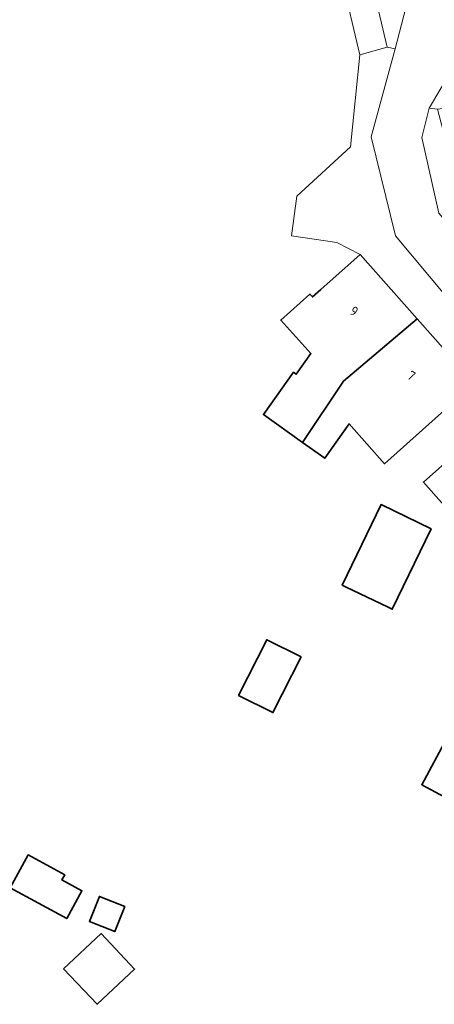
# Model space of a CAD drawing. Extents: x 184422 to 188298, y 343471 to 350189.
# Tile 408 of 513: x 186939 to 186979, y 349063 to 349157. Entities that reach past the tile are written whole.
import ezdxf
from ezdxf.enums import TextEntityAlignment as Align

# ---------------------------------------------------------------- set-up
doc = ezdxf.new("R2010")
doc.units = 0
for name, color, linetype, lineweight in [('B-WA-GR-BEPLANTING_CULTUUR_HEESTERS-GV', 252, 'Continuous', 18), ('B-WA-OG-TERREIN_ERF-GV', 252, 'Continuous', 18), ('B-WA-VH-VERHARDING_SIERBESTRATING-GV', 252, 'Continuous', 18), ('B-WA-VH-VERHARDING_STRAATBAKSTEEN-GV', 252, 'Continuous', 18), ('B-WE-OG-BEBOUWING-GV', 250, 'Continuous', 35), ('B-WE-OG-BEBOUWING-T18', 10, 'Continuous', 18)]:
    doc.layers.add(name, color=color, linetype=linetype, lineweight=lineweight)
doc.styles.add('NLCS-ISO-M500-T18', font='NLCS-ISO.ttf', dxfattribs={"height": 0.9})

msp = doc.modelspace()

# ---------------------------------------------------------------- linework, layer by layer
at = {"layer": 'B-WA-GR-BEPLANTING_CULTUUR_HEESTERS-GV', "flags": 128}
msp.add_lwpolyline([(186975.168, 349153.762), (186976.608, 349159.266), (186974.571, 349169.31), (186970.993, 349168.43), (186974.426, 349153.907)], close=True, dxfattribs=at)
msp.add_lwpolyline([(186975.168, 349153.762), (186976.608, 349159.266), (186974.571, 349169.31), (186970.993, 349168.43), (186974.426, 349153.907)], close=True, dxfattribs=at)
msp.add_lwpolyline([(186975.168, 349153.762), (186976.608, 349159.266), (186974.571, 349169.31), (186970.993, 349168.43), (186974.426, 349153.907)], close=True, dxfattribs=at)
at = {"layer": 'B-WA-OG-TERREIN_ERF-GV', "flags": 128}
for points in [[(186978.994, 349118.597), (186974.153, 349114.297), (186970.794, 349118.079), (186968.472, 349114.818), (186966.356, 349116.325), (186962.648, 349118.966), (186965.511, 349122.984), (186965.758, 349122.808), (186967.157, 349124.772), (186964.298, 349127.947), (186967.063, 349130.422), (186967.3, 349130.159), (186968.096, 349130.866), (186971.834, 349134.186), (186969.616, 349135.329), (186965.321, 349135.98), (186965.81, 349139.734), (186970.935, 349144.423), (186971.821, 349153.177), (186968.319, 349167.905)], [(186978.994, 349118.597), (186974.153, 349114.297), (186970.794, 349118.079), (186968.472, 349114.818), (186966.356, 349116.325), (186962.648, 349118.966), (186965.511, 349122.984), (186965.758, 349122.808), (186967.157, 349124.772), (186964.298, 349127.947), (186967.063, 349130.422), (186967.3, 349130.159), (186968.096, 349130.866), (186971.834, 349134.186), (186969.616, 349135.329), (186965.321, 349135.98), (186965.81, 349139.734), (186970.935, 349144.423), (186971.821, 349153.177), (186968.319, 349167.905)], [(186978.994, 349118.597), (186974.153, 349114.297), (186970.794, 349118.079), (186968.472, 349114.818), (186966.356, 349116.325), (186962.648, 349118.966), (186965.511, 349122.984), (186965.758, 349122.808), (186967.157, 349124.772), (186964.298, 349127.947), (186967.063, 349130.422), (186967.3, 349130.159), (186968.096, 349130.866), (186971.834, 349134.186), (186969.616, 349135.329), (186965.321, 349135.98), (186965.81, 349139.734), (186970.935, 349144.423), (186971.821, 349153.177), (186968.319, 349167.905)], [(186980.54, 349109.523), (186977.862, 349112.541), (186981.061, 349115.379)], [(186980.54, 349109.523), (186977.862, 349112.541), (186981.061, 349115.379)], [(186980.54, 349109.523), (186977.862, 349112.541), (186981.061, 349115.379)]]:
    msp.add_lwpolyline(points, dxfattribs=at)
for points in [[(186978.593, 349108.107), (186974.905, 349100.453), (186974.512, 349100.642), (186970.454, 349102.597), (186970.14, 349102.748), (186973.828, 349110.403)], [(186978.593, 349108.107), (186974.905, 349100.453), (186974.512, 349100.642), (186970.454, 349102.597), (186970.14, 349102.748), (186973.828, 349110.403)], [(186978.593, 349108.107), (186974.905, 349100.453), (186974.512, 349100.642), (186970.454, 349102.597), (186970.14, 349102.748), (186973.828, 349110.403)], [(186960.285, 349092.265), (186962.96, 349097.557), (186966.218, 349095.911), (186963.542, 349090.618)], [(186960.285, 349092.265), (186962.96, 349097.557), (186966.218, 349095.911), (186963.542, 349090.618)], [(186960.285, 349092.265), (186962.96, 349097.557), (186966.218, 349095.911), (186963.542, 349090.618)], [(186988.274, 349094.086), (186981.599, 349081.667), (186977.699, 349083.763), (186984.374, 349096.182)], [(186988.274, 349094.086), (186981.599, 349081.667), (186977.699, 349083.763), (186984.374, 349096.182)], [(186988.274, 349094.086), (186981.599, 349081.667), (186977.699, 349083.763), (186984.374, 349096.182)], [(186938.565, 349073.959), (186940.273, 349077.086), (186943.74, 349075.192), (186943.481, 349074.718), (186945.386, 349073.678), (186943.937, 349071.026)], [(186938.565, 349073.959), (186940.273, 349077.086), (186943.74, 349075.192), (186943.481, 349074.718), (186945.386, 349073.678), (186943.937, 349071.026)], [(186938.565, 349073.959), (186940.273, 349077.086), (186943.74, 349075.192), (186943.481, 349074.718), (186945.386, 349073.678), (186943.937, 349071.026)], [(186949.449, 349072.186), (186948.497, 349069.802), (186946.096, 349070.76), (186947.048, 349073.145)], [(186949.449, 349072.186), (186948.497, 349069.802), (186946.096, 349070.76), (186947.048, 349073.145)], [(186949.449, 349072.186), (186948.497, 349069.802), (186946.096, 349070.76), (186947.048, 349073.145)], [(186943.639, 349066.269), (186947.201, 349069.614), (186950.383, 349066.226), (186946.82, 349062.881)], [(186943.639, 349066.269), (186947.201, 349069.614), (186950.383, 349066.226), (186946.82, 349062.881)], [(186943.639, 349066.269), (186947.201, 349069.614), (186950.383, 349066.226), (186946.82, 349062.881)]]:
    msp.add_lwpolyline(points, close=True, dxfattribs=at)
at = {"layer": 'B-WA-VH-VERHARDING_SIERBESTRATING-GV', "flags": 128}
msp.add_lwpolyline([(186968.319, 349167.905), (186971.821, 349153.177), (186974.426, 349153.907), (186970.993, 349168.43)], dxfattribs=at)
msp.add_lwpolyline([(186968.319, 349167.905), (186971.821, 349153.177), (186974.426, 349153.907), (186970.993, 349168.43)], dxfattribs=at)
msp.add_lwpolyline([(186968.319, 349167.905), (186971.821, 349153.177), (186974.426, 349153.907), (186970.993, 349168.43)], dxfattribs=at)
at = {"layer": 'B-WA-VH-VERHARDING_STRAATBAKSTEEN-GV', "flags": 128}
for points in [[(186976.608, 349159.266), (186975.168, 349153.762), (186972.897, 349145.384), (186975.195, 349135.956), (186999.764, 349106.586)], [(186976.608, 349159.266), (186975.168, 349153.762), (186972.897, 349145.384), (186975.195, 349135.956), (186999.764, 349106.586)], [(186976.608, 349159.266), (186975.168, 349153.762), (186972.897, 349145.384), (186975.195, 349135.956), (186999.764, 349106.586)], [(186999.764, 349106.586), (186975.195, 349135.956), (186972.897, 349145.384), (186975.168, 349153.762), (186974.426, 349153.907), (186971.821, 349153.177), (186970.935, 349144.423), (186965.81, 349139.734), (186965.321, 349135.98), (186969.616, 349135.329), (186971.834, 349134.186), (186977.262, 349128.076), (186982.732, 349121.917)], [(186999.764, 349106.586), (186975.195, 349135.956), (186972.897, 349145.384), (186975.168, 349153.762), (186974.426, 349153.907), (186971.821, 349153.177), (186970.935, 349144.423), (186965.81, 349139.734), (186965.321, 349135.98), (186969.616, 349135.329), (186971.834, 349134.186), (186977.262, 349128.076), (186982.732, 349121.917)], [(186999.764, 349106.586), (186975.195, 349135.956), (186972.897, 349145.384), (186975.168, 349153.762), (186974.426, 349153.907), (186971.821, 349153.177), (186970.935, 349144.423), (186965.81, 349139.734), (186965.321, 349135.98), (186969.616, 349135.329), (186971.834, 349134.186), (186977.262, 349128.076), (186982.732, 349121.917)], [(186979.332, 349138.132), (186977.701, 349145.326), (186978.42, 349148.093), (186979.881, 349150.569)], [(186979.332, 349138.132), (186977.701, 349145.326), (186978.42, 349148.093), (186979.881, 349150.569)], [(186979.332, 349138.132), (186977.701, 349145.326), (186978.42, 349148.093), (186979.881, 349150.569)]]:
    msp.add_lwpolyline(points, dxfattribs=at)
for points in [[(186996.986, 349150.492), (187000, 349150.887), (187002.387, 349151.2), (187002.876, 349151.264), (187008.239, 349151.714), (187008.07, 349153.733), (187002.495, 349153.216), (187000, 349153.035), (186982.77, 349151.783), (186979.881, 349150.569), (186978.42, 349148.093), (186979.203, 349148.024), (186989.117, 349149.31), (186989.097, 349149.457)], [(186996.986, 349150.492), (187000, 349150.887), (187002.387, 349151.2), (187002.876, 349151.264), (187008.239, 349151.714), (187008.07, 349153.733), (187002.495, 349153.216), (187000, 349153.035), (186982.77, 349151.783), (186979.881, 349150.569), (186978.42, 349148.093), (186979.203, 349148.024), (186989.117, 349149.31), (186989.097, 349149.457)], [(186996.986, 349150.492), (187000, 349150.887), (187002.387, 349151.2), (187002.876, 349151.264), (187008.239, 349151.714), (187008.07, 349153.733), (187002.495, 349153.216), (187000, 349153.035), (186982.77, 349151.783), (186979.881, 349150.569), (186978.42, 349148.093), (186979.203, 349148.024), (186989.117, 349149.31), (186989.097, 349149.457)], [(186985.014, 349135.542), (186981.579, 349139.828), (186981.217, 349140.28), (186979.203, 349148.024), (186978.42, 349148.093), (186977.701, 349145.326), (186979.332, 349138.132), (187000, 349113.495), (187003.094, 349109.807), (187010.362, 349101.646), (187011.971, 349101.121), (187013.512, 349101.251), (187012.484, 349102.331), (187009.641, 349105.315), (187008.543, 349106.497), (187004.584, 349110.761), (187000, 349116.663), (186999.498, 349117.309), (186999.893, 349117.616), (186997.734, 349120.201), (186992.982, 349125.966), (186989.841, 349129.291), (186989.128, 349130.407)], [(186985.014, 349135.542), (186981.579, 349139.828), (186981.217, 349140.28), (186979.203, 349148.024), (186978.42, 349148.093), (186977.701, 349145.326), (186979.332, 349138.132), (187000, 349113.495), (187003.094, 349109.807), (187010.362, 349101.646), (187011.971, 349101.121), (187013.512, 349101.251), (187012.484, 349102.331), (187009.641, 349105.315), (187008.543, 349106.497), (187004.584, 349110.761), (187000, 349116.663), (186999.498, 349117.309), (186999.893, 349117.616), (186997.734, 349120.201), (186992.982, 349125.966), (186989.841, 349129.291), (186989.128, 349130.407)], [(186985.014, 349135.542), (186981.579, 349139.828), (186981.217, 349140.28), (186979.203, 349148.024), (186978.42, 349148.093), (186977.701, 349145.326), (186979.332, 349138.132), (187000, 349113.495), (187003.094, 349109.807), (187010.362, 349101.646), (187011.971, 349101.121), (187013.512, 349101.251), (187012.484, 349102.331), (187009.641, 349105.315), (187008.543, 349106.497), (187004.584, 349110.761), (187000, 349116.663), (186999.498, 349117.309), (186999.893, 349117.616), (186997.734, 349120.201), (186992.982, 349125.966), (186989.841, 349129.291), (186989.128, 349130.407)]]:
    msp.add_lwpolyline(points, close=True, dxfattribs=at)
at = {"layer": 'B-WE-OG-BEBOUWING-GV', "flags": 128}
for points in [[(186965.511, 349122.984), (186962.648, 349118.966), (186966.356, 349116.325), (186970.251, 349122.153), (186977.262, 349128.076), (186971.834, 349134.186), (186968.096, 349130.866), (186967.3, 349130.159), (186967.063, 349130.422), (186964.298, 349127.947), (186967.157, 349124.772), (186965.758, 349122.808)], [(186965.511, 349122.984), (186962.648, 349118.966), (186966.356, 349116.325), (186970.251, 349122.153), (186977.262, 349128.076), (186971.834, 349134.186), (186968.096, 349130.866), (186967.3, 349130.159), (186967.063, 349130.422), (186964.298, 349127.947), (186967.157, 349124.772), (186965.758, 349122.808)], [(186965.511, 349122.984), (186962.648, 349118.966), (186966.356, 349116.325), (186970.251, 349122.153), (186977.262, 349128.076), (186971.834, 349134.186), (186968.096, 349130.866), (186967.3, 349130.159), (186967.063, 349130.422), (186964.298, 349127.947), (186967.157, 349124.772), (186965.758, 349122.808)], [(186977.262, 349128.076), (186970.251, 349122.153), (186966.356, 349116.325), (186968.472, 349114.818), (186970.794, 349118.079), (186974.153, 349114.297), (186978.994, 349118.597), (186982.732, 349121.917)], [(186977.262, 349128.076), (186970.251, 349122.153), (186966.356, 349116.325), (186968.472, 349114.818), (186970.794, 349118.079), (186974.153, 349114.297), (186978.994, 349118.597), (186982.732, 349121.917)], [(186977.262, 349128.076), (186970.251, 349122.153), (186966.356, 349116.325), (186968.472, 349114.818), (186970.794, 349118.079), (186974.153, 349114.297), (186978.994, 349118.597), (186982.732, 349121.917)], [(186986.092, 349108.792), (186990.735, 349112.905), (186985.402, 349118.916), (186981.662, 349115.598), (186981.217, 349115.203), (186981.061, 349115.379), (186977.862, 349112.541), (186980.54, 349109.523), (186983.344, 349106.358), (186983.474, 349106.473)], [(186986.092, 349108.792), (186990.735, 349112.905), (186985.402, 349118.916), (186981.662, 349115.598), (186981.217, 349115.203), (186981.061, 349115.379), (186977.862, 349112.541), (186980.54, 349109.523), (186983.344, 349106.358), (186983.474, 349106.473)], [(186986.092, 349108.792), (186990.735, 349112.905), (186985.402, 349118.916), (186981.662, 349115.598), (186981.217, 349115.203), (186981.061, 349115.379), (186977.862, 349112.541), (186980.54, 349109.523), (186983.344, 349106.358), (186983.474, 349106.473)], [(186978.593, 349108.107), (186973.828, 349110.403), (186970.14, 349102.748), (186970.454, 349102.597), (186974.512, 349100.642), (186974.905, 349100.453)], [(186978.593, 349108.107), (186973.828, 349110.403), (186970.14, 349102.748), (186970.454, 349102.597), (186974.512, 349100.642), (186974.905, 349100.453)], [(186978.593, 349108.107), (186973.828, 349110.403), (186970.14, 349102.748), (186970.454, 349102.597), (186974.512, 349100.642), (186974.905, 349100.453)], [(186960.285, 349092.265), (186963.542, 349090.618), (186966.218, 349095.911), (186962.96, 349097.557)], [(186960.285, 349092.265), (186963.542, 349090.618), (186966.218, 349095.911), (186962.96, 349097.557)], [(186960.285, 349092.265), (186963.542, 349090.618), (186966.218, 349095.911), (186962.96, 349097.557)], [(186988.274, 349094.086), (186984.374, 349096.182), (186977.699, 349083.763), (186981.599, 349081.667)], [(186988.274, 349094.086), (186984.374, 349096.182), (186977.699, 349083.763), (186981.599, 349081.667)], [(186988.274, 349094.086), (186984.374, 349096.182), (186977.699, 349083.763), (186981.599, 349081.667)], [(186938.565, 349073.959), (186943.937, 349071.026), (186945.386, 349073.678), (186943.481, 349074.718), (186943.74, 349075.192), (186940.273, 349077.086)], [(186938.565, 349073.959), (186943.937, 349071.026), (186945.386, 349073.678), (186943.481, 349074.718), (186943.74, 349075.192), (186940.273, 349077.086)], [(186938.565, 349073.959), (186943.937, 349071.026), (186945.386, 349073.678), (186943.481, 349074.718), (186943.74, 349075.192), (186940.273, 349077.086)], [(186949.449, 349072.186), (186947.048, 349073.145), (186946.096, 349070.76), (186948.497, 349069.802)], [(186949.449, 349072.186), (186947.048, 349073.145), (186946.096, 349070.76), (186948.497, 349069.802)], [(186949.449, 349072.186), (186947.048, 349073.145), (186946.096, 349070.76), (186948.497, 349069.802)], [(186943.639, 349066.269), (186946.82, 349062.881), (186950.383, 349066.226), (186947.201, 349069.614)], [(186943.639, 349066.269), (186946.82, 349062.881), (186950.383, 349066.226), (186947.201, 349069.614)], [(186943.639, 349066.269), (186946.82, 349062.881), (186950.383, 349066.226), (186947.201, 349069.614)]]:
    msp.add_lwpolyline(points, close=True, dxfattribs=at)

# ---------------------------------------------------------------- texts
at = {"layer": 'B-WE-OG-BEBOUWING-T18', "style": 'NLCS-ISO-M500-T18'}
for s, p in [('9', (186971.268, 349128.8)), ('9', (186971.268, 349128.8)), ('9', (186971.268, 349128.8)), ('7', (186976.717, 349122.666)), ('7', (186976.717, 349122.666)), ('7', (186976.717, 349122.666))]:
    msp.add_text(s, height=0.9, rotation=327.1, dxfattribs=at).set_placement(p, align=Align.MIDDLE)

doc.saveas('drawing.dxf')
